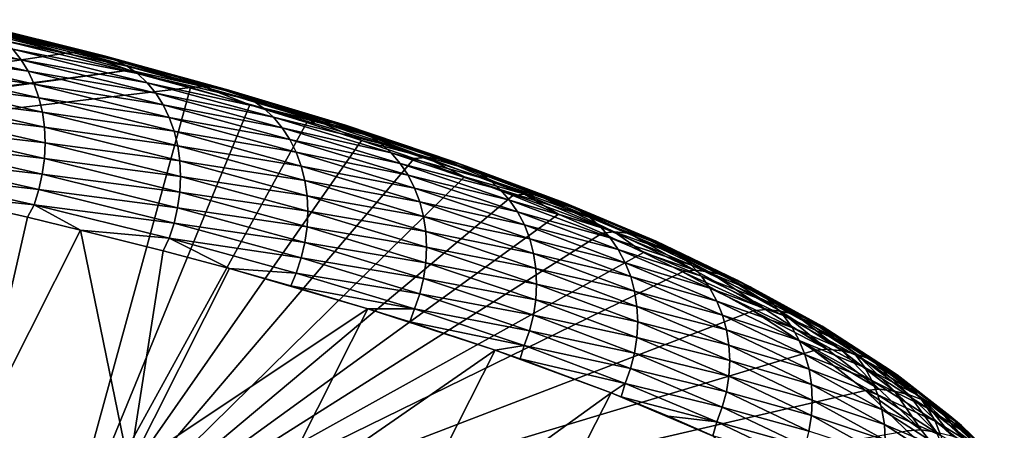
# Model space of a CAD drawing. Header units: metres. Extents: x -46 to 104, y -30 to 30.
# Tile 644 of 656: x 100.04 to 103.52, y -5.76 to -4.31. Entities that reach past the tile are written whole.
import ezdxf

# ---------------------------------------------------------------- set-up
doc = ezdxf.new("R2010")
doc.units = ezdxf.units.M
doc.layers.add('solid_26_000_502_XXX', color=7, linetype='CONTINUOUS')

msp = doc.modelspace()

# ---------------------------------------------------------------- linework, layer by layer
at = {"layer": 'solid_26_000_502_XXX'}
for points in [[(99.780838, -4.310475, 278.310608), (99.970551, -4.370558, 278.634277), (100.201401, -4.429287, 278.93515)], [(99.780838, -4.310475, 278.310608), (100.201401, -4.429287, 278.93515), (100.24749, -4.42646, 278.904755)], [(99.780838, -4.310475, 278.310608), (100.24749, -4.42646, 278.904755), (99.823944, -4.312953, 278.274628)], [(99.823944, -4.312953, 278.274628), (100.292145, -4.429323, 278.870758), (99.865967, -4.321645, 278.238342)], [(100.24749, -4.42646, 278.904755), (100.292145, -4.429323, 278.870758), (99.823944, -4.312953, 278.274628)], [(99.538193, -4.33783, 277.483887), (100.042053, -4.451849, 278.067963), (99.562523, -4.378692, 277.453918)], [(100.012924, -4.415229, 278.099091), (100.042053, -4.451849, 278.067963), (99.538193, -4.33783, 277.483887)], [(99.865967, -4.321645, 278.238342), (100.335678, -4.438391, 278.836395), (99.906372, -4.336443, 278.202179)], [(100.292145, -4.429323, 278.870758), (100.335678, -4.438391, 278.836395), (99.865967, -4.321645, 278.238342)], [(99.906372, -4.336443, 278.202179), (100.377541, -4.453551, 278.802094), (99.944649, -4.35716, 278.166626)], [(100.335678, -4.438391, 278.836395), (100.377541, -4.453551, 278.802094), (99.906372, -4.336443, 278.202179)], [(95.469124, -5.130995, 282.529694), (100.201401, -4.429287, 278.93515), (99.970551, -4.370558, 278.634277)], [(99.562523, -4.378692, 277.453918), (100.067337, -4.492929, 278.039124), (99.58284, -4.423531, 277.426819)], [(100.042053, -4.451849, 278.067963), (100.067337, -4.492929, 278.039124), (99.562523, -4.378692, 277.453918)], [(99.944649, -4.35716, 278.166626), (100.417198, -4.47461, 278.76828), (99.980316, -4.383533, 278.132111)], [(100.377541, -4.453551, 278.802094), (100.417198, -4.47461, 278.76828), (99.944649, -4.35716, 278.166626)], [(99.980316, -4.383533, 278.132111), (100.454147, -4.501302, 278.735413), (100.012924, -4.415229, 278.099091)], [(100.417198, -4.47461, 278.76828), (100.454147, -4.501302, 278.735413), (99.980316, -4.383533, 278.132111)], [(100.012924, -4.415229, 278.099091), (100.487923, -4.53329, 278.703857), (100.042053, -4.451849, 278.067963)], [(100.454147, -4.501302, 278.735413), (100.487923, -4.53329, 278.703857), (100.012924, -4.415229, 278.099091)], [(95.469124, -5.130995, 282.529694), (100.425125, -4.489022, 279.241119), (100.201401, -4.429287, 278.93515)], [(99.58284, -4.423531, 277.426819), (100.08847, -4.537951, 278.012939), (99.598907, -4.471781, 277.402863)], [(100.067337, -4.492929, 278.039124), (100.08847, -4.537951, 278.012939), (99.58284, -4.423531, 277.426819)], [(100.042053, -4.451849, 278.067963), (100.518105, -4.57017, 278.674072), (100.067337, -4.492929, 278.039124)], [(100.487923, -4.53329, 278.703857), (100.518105, -4.57017, 278.674072), (100.042053, -4.451849, 278.067963)], [(100.24749, -4.42646, 278.904755), (100.201401, -4.429287, 278.93515), (100.425125, -4.489022, 279.241119)], [(100.24749, -4.42646, 278.904755), (100.425125, -4.489022, 279.241119), (100.685898, -4.546421, 279.519257)], [(100.24749, -4.42646, 278.904755), (100.685898, -4.546421, 279.519257), (100.292145, -4.429323, 278.870758)], [(100.292145, -4.429323, 278.870758), (100.73201, -4.549683, 279.487305), (100.335678, -4.438391, 278.836395)], [(100.685898, -4.546421, 279.519257), (100.73201, -4.549683, 279.487305), (100.292145, -4.429323, 278.870758)], [(100.335678, -4.438391, 278.836395), (100.77697, -4.55914, 279.454926), (100.377541, -4.453551, 278.802094)], [(100.73201, -4.549683, 279.487305), (100.77697, -4.55914, 279.454926), (100.335678, -4.438391, 278.836395)], [(100.377541, -4.453551, 278.802094), (100.82019, -4.574673, 279.422546), (100.417198, -4.47461, 278.76828)], [(100.77697, -4.55914, 279.454926), (100.82019, -4.574673, 279.422546), (100.377541, -4.453551, 278.802094)], [(95.469124, -5.130995, 282.529694), (95.549377, -5.150717, 282.630737), (100.425125, -4.489022, 279.241119)], [(95.549377, -5.150717, 282.630737), (100.641586, -4.549733, 279.552124), (100.425125, -4.489022, 279.241119)], [(99.598907, -4.471781, 277.402863), (100.105164, -4.586344, 277.989746), (99.610504, -4.522831, 277.382416)], [(100.08847, -4.537951, 278.012939), (100.105164, -4.586344, 277.989746), (99.598907, -4.471781, 277.402863)], [(100.067337, -4.492929, 278.039124), (100.544296, -4.611477, 278.646393), (100.08847, -4.537951, 278.012939)], [(100.518105, -4.57017, 278.674072), (100.544296, -4.611477, 278.646393), (100.067337, -4.492929, 278.039124)], [(100.417198, -4.47461, 278.76828), (100.861145, -4.596086, 279.390564), (100.454147, -4.501302, 278.735413)], [(100.82019, -4.574673, 279.422546), (100.861145, -4.596086, 279.390564), (100.417198, -4.47461, 278.76828)], [(100.685898, -4.546421, 279.519257), (100.425125, -4.489022, 279.241119), (100.641586, -4.549733, 279.552124)], [(99.610504, -4.522831, 277.382416), (100.117226, -4.637498, 277.969818), (99.617493, -4.576038, 277.365723)], [(100.105164, -4.586344, 277.989746), (100.117226, -4.637498, 277.969818), (99.610504, -4.522831, 277.382416)], [(100.454147, -4.501302, 278.735413), (100.8993, -4.623108, 279.359375), (100.487923, -4.53329, 278.703857)], [(100.861145, -4.596086, 279.390564), (100.8993, -4.623108, 279.359375), (100.454147, -4.501302, 278.735413)], [(95.549377, -5.150717, 282.630737), (100.164474, -6.286385, 288.448303), (100.641586, -4.549733, 279.552124)], [(100.08847, -4.537951, 278.012939), (100.566185, -4.656687, 278.621155), (100.105164, -4.586344, 277.989746)], [(100.544296, -4.611477, 278.646393), (100.566185, -4.656687, 278.621155), (100.08847, -4.537951, 278.012939)], [(100.164474, -6.286385, 288.448303), (100.850662, -4.611383, 279.86795), (100.641586, -4.549733, 279.552124)], [(100.487923, -4.53329, 278.703857), (100.934174, -4.655398, 279.329376), (100.518105, -4.57017, 278.674072)], [(100.8993, -4.623108, 279.359375), (100.934174, -4.655398, 279.329376), (100.487923, -4.53329, 278.703857)], [(100.685898, -4.546421, 279.519257), (100.641586, -4.549733, 279.552124), (100.850662, -4.611383, 279.86795)], [(100.685898, -4.546421, 279.519257), (100.850662, -4.611383, 279.86795), (101.095146, -4.670107, 280.152863)], [(100.685898, -4.546421, 279.519257), (101.095146, -4.670107, 280.152863), (100.73201, -4.549683, 279.487305)], [(100.73201, -4.549683, 279.487305), (101.142624, -4.67378, 280.123016), (100.77697, -4.55914, 279.454926)], [(101.095146, -4.670107, 280.152863), (101.142624, -4.67378, 280.123016), (100.73201, -4.549683, 279.487305)], [(100.77697, -4.55914, 279.454926), (101.188904, -4.683638, 280.092682), (100.82019, -4.574673, 279.422546)], [(101.142624, -4.67378, 280.123016), (101.188904, -4.683638, 280.092682), (100.77697, -4.55914, 279.454926)], [(99.617493, -4.576038, 277.365723), (100.124489, -4.690768, 277.95343), (99.619781, -4.630728, 277.352966)], [(100.117226, -4.637498, 277.969818), (100.124489, -4.690768, 277.95343), (99.617493, -4.576038, 277.365723)], [(100.105164, -4.586344, 277.989746), (100.583488, -4.70523, 278.598724), (100.117226, -4.637498, 277.969818)], [(100.566185, -4.656687, 278.621155), (100.583488, -4.70523, 278.598724), (100.105164, -4.586344, 277.989746)], [(100.518105, -4.57017, 278.674072), (100.96534, -4.692548, 279.300964), (100.544296, -4.611477, 278.646393)], [(100.934174, -4.655398, 279.329376), (100.96534, -4.692548, 279.300964), (100.518105, -4.57017, 278.674072)], [(100.82019, -4.574673, 279.422546), (101.233406, -4.699556, 280.062256), (100.861145, -4.596086, 279.390564)], [(101.188904, -4.683638, 280.092682), (101.233406, -4.699556, 280.062256), (100.82019, -4.574673, 279.422546)], [(100.861145, -4.596086, 279.390564), (101.275558, -4.721334, 280.032135), (100.8993, -4.623108, 279.359375)], [(101.233406, -4.699556, 280.062256), (101.275558, -4.721334, 280.032135), (100.861145, -4.596086, 279.390564)], [(99.619781, -4.630728, 277.352966), (100.126877, -4.745479, 277.940796), (99.617348, -4.686211, 277.34433)], [(100.124489, -4.690768, 277.95343), (100.126877, -4.745479, 277.940796), (99.619781, -4.630728, 277.352966)], [(100.164474, -6.286385, 288.448303), (101.052208, -4.673924, 280.188324), (100.850662, -4.611383, 279.86795)], [(100.544296, -4.611477, 278.646393), (100.992393, -4.734088, 279.274475), (100.566185, -4.656687, 278.621155)], [(100.96534, -4.692548, 279.300964), (100.992393, -4.734088, 279.274475), (100.544296, -4.611477, 278.646393)], [(101.095146, -4.670107, 280.152863), (100.850662, -4.611383, 279.86795), (101.052208, -4.673924, 280.188324)], [(100.8993, -4.623108, 279.359375), (101.314842, -4.748697, 280.002716), (100.934174, -4.655398, 279.329376)], [(101.275558, -4.721334, 280.032135), (101.314842, -4.748697, 280.002716), (100.8993, -4.623108, 279.359375)], [(100.117226, -4.637498, 277.969818), (100.595978, -4.756493, 278.579376), (100.124489, -4.690768, 277.95343)], [(100.583488, -4.70523, 278.598724), (100.595978, -4.756493, 278.579376), (100.117226, -4.637498, 277.969818)], [(100.566185, -4.656687, 278.621155), (101.014992, -4.779494, 279.250244), (100.583488, -4.70523, 278.598724)], [(100.992393, -4.734088, 279.274475), (101.014992, -4.779494, 279.250244), (100.566185, -4.656687, 278.621155)], [(100.934174, -4.655398, 279.329376), (101.350754, -4.781298, 279.974304), (100.96534, -4.692548, 279.300964)], [(101.314842, -4.748697, 280.002716), (101.350754, -4.781298, 279.974304), (100.934174, -4.655398, 279.329376)], [(99.617348, -4.686211, 277.34433), (100.124344, -4.80094, 277.932037), (99.610222, -4.741785, 277.339935)], [(100.126877, -4.745479, 277.940796), (100.124344, -4.80094, 277.932037), (99.617348, -4.686211, 277.34433)], [(100.124489, -4.690768, 277.95343), (100.603508, -4.809826, 278.563324), (100.126877, -4.745479, 277.940796)], [(100.595978, -4.756493, 278.579376), (100.603508, -4.809826, 278.563324), (100.124489, -4.690768, 277.95343)], [(100.164474, -6.286385, 288.448303), (101.246147, -4.737336, 280.513153), (101.052208, -4.673924, 280.188324)], [(100.96534, -4.692548, 279.300964), (101.382835, -4.818726, 279.947296), (100.992393, -4.734088, 279.274475)], [(101.350754, -4.781298, 279.974304), (101.382835, -4.818726, 279.947296), (100.96534, -4.692548, 279.300964)], [(101.095146, -4.670107, 280.152863), (101.052208, -4.673924, 280.188324), (101.246147, -4.737336, 280.513153)], [(101.095146, -4.670107, 280.152863), (101.246147, -4.737336, 280.513153), (101.47438, -4.797256, 280.804199)], [(101.095146, -4.670107, 280.152863), (101.47438, -4.797256, 280.804199), (101.142624, -4.67378, 280.123016)], [(101.142624, -4.67378, 280.123016), (101.523117, -4.801353, 280.77652), (101.188904, -4.683638, 280.092682)], [(101.47438, -4.797256, 280.804199), (101.523117, -4.801353, 280.77652), (101.142624, -4.67378, 280.123016)], [(101.188904, -4.683638, 280.092682), (101.570633, -4.811623, 280.748291), (101.233406, -4.699556, 280.062256)], [(101.523117, -4.801353, 280.77652), (101.570633, -4.811623, 280.748291), (101.188904, -4.683638, 280.092682)], [(101.233406, -4.699556, 280.062256), (101.61631, -4.827938, 280.71991), (101.275558, -4.721334, 280.032135)], [(101.570633, -4.811623, 280.748291), (101.61631, -4.827938, 280.71991), (101.233406, -4.699556, 280.062256)], [(100.583488, -4.70523, 278.598724), (101.03286, -4.828191, 279.228607), (100.595978, -4.756493, 278.579376)], [(101.014992, -4.779494, 279.250244), (101.03286, -4.828191, 279.228607), (100.583488, -4.70523, 278.598724)], [(100.992393, -4.734088, 279.274475), (101.410683, -4.860507, 279.922058), (101.014992, -4.779494, 279.250244)], [(101.382835, -4.818726, 279.947296), (101.410683, -4.860507, 279.922058), (100.992393, -4.734088, 279.274475)], [(101.275558, -4.721334, 280.032135), (101.659592, -4.850091, 280.691711), (101.314842, -4.748697, 280.002716)], [(101.61631, -4.827938, 280.71991), (101.659592, -4.850091, 280.691711), (101.275558, -4.721334, 280.032135)], [(99.610222, -4.741785, 277.339935), (100.116928, -4.85645, 277.927307), (99.598488, -4.796749, 277.339813)], [(100.124344, -4.80094, 277.932037), (100.116928, -4.85645, 277.927307), (99.610222, -4.741785, 277.339935)], [(100.126877, -4.745479, 277.940796), (100.605972, -4.864559, 278.550781), (100.124344, -4.80094, 277.932037)], [(100.603508, -4.809826, 278.563324), (100.605972, -4.864559, 278.550781), (100.126877, -4.745479, 277.940796)], [(100.164474, -6.286385, 288.448303), (101.432297, -4.801555, 280.842102), (101.246147, -4.737336, 280.513153)], [(100.595978, -4.756493, 278.579376), (101.045761, -4.879565, 279.209839), (100.603508, -4.809826, 278.563324)], [(101.03286, -4.828191, 279.228607), (101.045761, -4.879565, 279.209839), (100.595978, -4.756493, 278.579376)], [(101.47438, -4.797256, 280.804199), (101.246147, -4.737336, 280.513153), (101.432297, -4.801555, 280.842102)], [(101.314842, -4.748697, 280.002716), (101.699913, -4.877803, 280.664062), (101.350754, -4.781298, 279.974304)], [(101.659592, -4.850091, 280.691711), (101.699913, -4.877803, 280.664062), (101.314842, -4.748697, 280.002716)], [(99.598488, -4.796749, 277.339813), (100.104729, -4.911309, 277.926666), (99.582291, -4.850408, 277.343964)], [(100.116928, -4.85645, 277.927307), (100.104729, -4.911309, 277.926666), (99.598488, -4.796749, 277.339813)], [(100.124344, -4.80094, 277.932037), (100.603355, -4.919997, 278.541931), (100.116928, -4.85645, 277.927307)], [(100.605972, -4.864559, 278.550781), (100.603355, -4.919997, 278.541931), (100.124344, -4.80094, 277.932037)], [(100.164474, -6.286385, 288.448303), (101.610634, -4.86657, 281.175171), (101.432297, -4.801555, 280.842102)], [(101.014992, -4.779494, 279.250244), (101.433952, -4.906114, 279.898865), (101.03286, -4.828191, 279.228607)], [(101.410683, -4.860507, 279.922058), (101.433952, -4.906114, 279.898865), (101.014992, -4.779494, 279.250244)], [(101.350754, -4.781298, 279.974304), (101.736778, -4.910724, 280.637299), (101.382835, -4.818726, 279.947296)], [(101.699913, -4.877803, 280.664062), (101.736778, -4.910724, 280.637299), (101.350754, -4.781298, 279.974304)], [(101.47438, -4.797256, 280.804199), (101.432297, -4.801555, 280.842102), (101.610634, -4.86657, 281.175171)], [(101.47438, -4.797256, 280.804199), (101.610634, -4.86657, 281.175171), (101.822762, -4.927608, 281.471924)], [(101.47438, -4.797256, 280.804199), (101.822762, -4.927608, 281.471924), (101.523117, -4.801353, 280.77652)], [(101.523117, -4.801353, 280.77652), (101.872665, -4.932137, 281.446472), (101.570633, -4.811623, 280.748291)], [(101.822762, -4.927608, 281.471924), (101.872665, -4.932137, 281.446472), (101.523117, -4.801353, 280.77652)], [(100.603508, -4.809826, 278.563324), (101.053528, -4.932967, 279.194122), (100.605972, -4.864559, 278.550781)], [(101.045761, -4.879565, 279.209839), (101.053528, -4.932967, 279.194122), (100.603508, -4.809826, 278.563324)], [(101.03286, -4.828191, 279.228607), (101.452339, -4.95497, 279.878052), (101.045761, -4.879565, 279.209839)], [(101.433952, -4.906114, 279.898865), (101.452339, -4.95497, 279.878052), (101.03286, -4.828191, 279.228607)], [(101.382835, -4.818726, 279.947296), (101.769714, -4.948438, 280.611786), (101.410683, -4.860507, 279.922058)], [(101.736778, -4.910724, 280.637299), (101.769714, -4.948438, 280.611786), (101.382835, -4.818726, 279.947296)], [(101.570633, -4.811623, 280.748291), (101.921303, -4.942831, 281.42041), (101.61631, -4.827938, 280.71991)], [(101.872665, -4.932137, 281.446472), (101.921303, -4.942831, 281.42041), (101.570633, -4.811623, 280.748291)], [(101.61631, -4.827938, 280.71991), (101.968071, -4.959552, 281.394135), (101.659592, -4.850091, 280.691711)], [(101.921303, -4.942831, 281.42041), (101.968071, -4.959552, 281.394135), (101.61631, -4.827938, 280.71991)], [(99.582291, -4.850408, 277.343964), (100.087891, -4.964822, 277.930054), (99.68782, -4.923158, 277.489227)], [(100.104729, -4.911309, 277.926666), (100.087891, -4.964822, 277.930054), (99.582291, -4.850408, 277.343964)], [(100.116928, -4.85645, 277.927307), (100.595673, -4.975441, 278.536865), (100.104729, -4.911309, 277.926666)], [(100.603355, -4.919997, 278.541931), (100.595673, -4.975441, 278.536865), (100.116928, -4.85645, 277.927307)], [(100.164474, -6.286385, 288.448303), (101.780952, -4.93231, 281.511932), (101.610634, -4.86657, 281.175171)], [(100.605972, -4.864559, 278.550781), (101.056084, -4.98772, 279.181702), (100.603355, -4.919997, 278.541931)], [(101.053528, -4.932967, 279.194122), (101.056084, -4.98772, 279.181702), (100.605972, -4.864559, 278.550781)], [(101.410683, -4.860507, 279.922058), (101.798302, -4.990467, 280.587799), (101.433952, -4.906114, 279.898865)], [(101.769714, -4.948438, 280.611786), (101.798302, -4.990467, 280.587799), (101.410683, -4.860507, 279.922058)], [(101.822762, -4.927608, 281.471924), (101.610634, -4.86657, 281.175171), (101.780952, -4.93231, 281.511932)], [(101.659592, -4.850091, 280.691711), (102.012383, -4.982091, 281.367889), (101.699913, -4.877803, 280.664062)], [(101.968071, -4.959552, 281.394135), (102.012383, -4.982091, 281.367889), (101.659592, -4.850091, 280.691711)], [(101.045761, -4.879565, 279.209839), (101.465622, -5.00646, 279.859863), (101.053528, -4.932967, 279.194122)], [(101.452339, -4.95497, 279.878052), (101.465622, -5.00646, 279.859863), (101.045761, -4.879565, 279.209839)], [(101.433952, -4.906114, 279.898865), (101.822189, -5.036281, 280.565674), (101.452339, -4.95497, 279.878052)], [(101.798302, -4.990467, 280.587799), (101.822189, -5.036281, 280.565674), (101.433952, -4.906114, 279.898865)], [(101.699913, -4.877803, 280.664062), (102.053665, -5.010163, 281.342072), (101.736778, -4.910724, 280.637299)], [(102.012383, -4.982091, 281.367889), (102.053665, -5.010163, 281.342072), (101.699913, -4.877803, 280.664062)], [(101.736778, -4.910724, 280.637299), (102.091408, -5.043412, 281.317017), (101.769714, -4.948438, 280.611786)], [(102.053665, -5.010163, 281.342072), (102.091408, -5.043412, 281.317017), (101.736778, -4.910724, 280.637299)], [(99.889618, -5.771812, 278.280151), (99.68782, -4.923158, 277.489227), (100.064346, -5.009135, 277.930298)], [(100.087891, -4.964822, 277.930054), (100.064346, -5.009135, 277.930298), (99.68782, -4.923158, 277.489227)], [(100.104729, -4.911309, 277.926666), (100.583031, -5.030191, 278.535645), (100.087891, -4.964822, 277.930054)], [(100.595673, -4.975441, 278.536865), (100.583031, -5.030191, 278.535645), (100.104729, -4.911309, 277.926666)], [(100.164474, -6.286385, 288.448303), (101.94326, -4.998772, 281.852386), (101.780952, -4.93231, 281.511932)], [(100.603355, -4.919997, 278.541931), (101.053375, -5.043136, 279.172729), (100.595673, -4.975441, 278.536865)], [(101.056084, -4.98772, 279.181702), (101.053375, -5.043136, 279.172729), (100.603355, -4.919997, 278.541931)], [(101.053528, -4.932967, 279.194122), (101.473625, -5.05993, 279.844513), (101.056084, -4.98772, 279.181702)], [(101.465622, -5.00646, 279.859863), (101.473625, -5.05993, 279.844513), (101.053528, -4.932967, 279.194122)], [(101.822762, -4.927608, 281.471924), (101.780952, -4.93231, 281.511932), (101.94326, -4.998772, 281.852386)], [(101.822762, -4.927608, 281.471924), (101.94326, -4.998772, 281.852386), (102.139526, -5.060887, 282.154663)], [(101.822762, -4.927608, 281.471924), (102.139526, -5.060887, 282.154663), (101.872665, -4.932137, 281.446472)], [(101.872665, -4.932137, 281.446472), (102.190483, -5.065861, 282.13147), (101.921303, -4.942831, 281.42041)], [(102.139526, -5.060887, 282.154663), (102.190483, -5.065861, 282.13147), (101.872665, -4.932137, 281.446472)], [(101.921303, -4.942831, 281.42041), (102.24015, -5.076987, 282.107666), (101.968071, -4.959552, 281.394135)], [(102.190483, -5.065861, 282.13147), (102.24015, -5.076987, 282.107666), (101.921303, -4.942831, 281.42041)], [(100.087891, -4.964822, 277.930054), (100.251724, -5.054291, 278.161804), (100.064346, -5.009135, 277.930298)], [(100.087891, -4.964822, 277.930054), (100.56559, -5.083554, 278.538269), (100.251724, -5.054291, 278.161804)], [(100.583031, -5.030191, 278.535645), (100.56559, -5.083554, 278.538269), (100.087891, -4.964822, 277.930054)], [(100.595673, -4.975441, 278.536865), (101.045441, -5.098511, 279.167297), (100.583031, -5.030191, 278.535645)], [(101.053375, -5.043136, 279.172729), (101.045441, -5.098511, 279.167297), (100.595673, -4.975441, 278.536865)], [(101.452339, -4.95497, 279.878052), (101.841072, -5.085302, 280.545685), (101.465622, -5.00646, 279.859863)], [(101.822189, -5.036281, 280.565674), (101.841072, -5.085302, 280.545685), (101.452339, -4.95497, 279.878052)], [(101.769714, -4.948438, 280.611786), (102.125122, -5.081418, 281.292969), (101.798302, -4.990467, 280.587799)], [(102.091408, -5.043412, 281.317017), (102.125122, -5.081418, 281.292969), (101.769714, -4.948438, 280.611786)], [(101.968071, -4.959552, 281.394135), (102.28791, -5.094126, 282.083496), (102.012383, -4.982091, 281.367889)], [(102.24015, -5.076987, 282.107666), (102.28791, -5.094126, 282.083496), (101.968071, -4.959552, 281.394135)], [(100.251724, -5.054291, 278.161804), (99.889618, -5.771812, 278.280151), (100.064346, -5.009135, 277.930298)], [(100.164474, -6.286385, 288.448303), (102.097389, -5.065875, 282.196106), (101.94326, -4.998772, 281.852386)], [(101.056084, -4.98772, 279.181702), (101.47625, -5.114707, 279.832214), (101.053375, -5.043136, 279.172729)], [(101.473625, -5.05993, 279.844513), (101.47625, -5.114707, 279.832214), (101.056084, -4.98772, 279.181702)], [(101.465622, -5.00646, 279.859863), (101.854706, -5.136909, 280.528107), (101.473625, -5.05993, 279.844513)], [(101.841072, -5.085302, 280.545685), (101.854706, -5.136909, 280.528107), (101.465622, -5.00646, 279.859863)], [(101.798302, -4.990467, 280.587799), (102.154396, -5.123702, 281.270294), (101.822189, -5.036281, 280.565674)], [(102.125122, -5.081418, 281.292969), (102.154396, -5.123702, 281.270294), (101.798302, -4.990467, 280.587799)], [(102.139526, -5.060887, 282.154663), (101.94326, -4.998772, 281.852386), (102.097389, -5.065875, 282.196106)], [(102.012383, -4.982091, 281.367889), (102.333153, -5.117059, 282.059296), (102.053665, -5.010163, 281.342072)], [(102.28791, -5.094126, 282.083496), (102.333153, -5.117059, 282.059296), (102.012383, -4.982091, 281.367889)], [(102.053665, -5.010163, 281.342072), (102.375313, -5.145498, 282.035339), (102.091408, -5.043412, 281.317017)], [(102.333153, -5.117059, 282.059296), (102.375313, -5.145498, 282.035339), (102.053665, -5.010163, 281.342072)], [(100.583031, -5.030191, 278.535645), (101.032394, -5.153148, 279.165497), (100.56559, -5.083554, 278.538269)], [(101.045441, -5.098511, 279.167297), (101.032394, -5.153148, 279.165497), (100.583031, -5.030191, 278.535645)], [(101.053375, -5.043136, 279.172729), (101.473465, -5.170098, 279.82309), (101.045441, -5.098511, 279.167297)], [(101.47625, -5.114707, 279.832214), (101.473465, -5.170098, 279.82309), (101.053375, -5.043136, 279.172729)], [(101.822189, -5.036281, 280.565674), (102.178848, -5.169729, 281.249268), (101.841072, -5.085302, 280.545685)], [(102.154396, -5.123702, 281.270294), (102.178848, -5.169729, 281.249268), (101.822189, -5.036281, 280.565674)], [(102.091408, -5.043412, 281.317017), (102.413849, -5.179083, 282.011993), (102.125122, -5.081418, 281.292969)], [(102.375313, -5.145498, 282.035339), (102.413849, -5.179083, 282.011993), (102.091408, -5.043412, 281.317017)], [(100.424271, -5.894977, 278.977234), (99.889618, -5.771812, 278.280151), (100.251724, -5.054291, 278.161804)], [(100.164474, -6.286385, 288.448303), (102.24334, -5.133623, 282.543152), (102.097389, -5.065875, 282.196106)], [(100.424271, -5.894977, 278.977234), (100.251724, -5.054291, 278.161804), (100.544846, -5.128389, 278.541626)], [(100.56559, -5.083554, 278.538269), (100.544846, -5.128389, 278.541626), (100.251724, -5.054291, 278.161804)], [(100.56559, -5.083554, 278.538269), (100.778786, -5.190876, 278.861755), (100.544846, -5.128389, 278.541626)], [(100.56559, -5.083554, 278.538269), (101.014381, -5.206355, 279.167358), (100.778786, -5.190876, 278.861755)], [(101.032394, -5.153148, 279.165497), (101.014381, -5.206355, 279.167358), (100.56559, -5.083554, 278.538269)], [(101.473625, -5.05993, 279.844513), (101.862915, -5.190451, 280.513123), (101.47625, -5.114707, 279.832214)], [(101.854706, -5.136909, 280.528107), (101.862915, -5.190451, 280.513123), (101.473625, -5.05993, 279.844513)], [(102.139526, -5.060887, 282.154663), (102.097389, -5.065875, 282.196106), (102.24334, -5.133623, 282.543152)], [(102.125122, -5.081418, 281.292969), (102.448288, -5.21739, 281.989502), (102.154396, -5.123702, 281.270294)], [(102.413849, -5.179083, 282.011993), (102.448288, -5.21739, 281.989502), (102.125122, -5.081418, 281.292969)], [(102.139526, -5.060887, 282.154663), (102.24334, -5.133623, 282.543152), (102.423973, -5.196812, 282.850952)], [(102.139526, -5.060887, 282.154663), (102.423973, -5.196812, 282.850952), (102.190483, -5.065861, 282.13147)], [(102.190483, -5.065861, 282.13147), (102.475876, -5.20224, 282.830078), (102.24015, -5.076987, 282.107666)], [(102.423973, -5.196812, 282.850952), (102.475876, -5.20224, 282.830078), (102.190483, -5.065861, 282.13147)], [(102.24015, -5.076987, 282.107666), (102.526474, -5.213809, 282.808533), (102.28791, -5.094126, 282.083496)], [(102.475876, -5.20224, 282.830078), (102.526474, -5.213809, 282.808533), (102.24015, -5.076987, 282.107666)], [(101.045441, -5.098511, 279.167297), (101.465302, -5.225403, 279.817322), (101.032394, -5.153148, 279.165497)], [(101.473465, -5.170098, 279.82309), (101.465302, -5.225403, 279.817322), (101.045441, -5.098511, 279.167297)], [(101.47625, -5.114707, 279.832214), (101.865616, -5.245251, 280.500916), (101.473465, -5.170098, 279.82309)], [(101.862915, -5.190451, 280.513123), (101.865616, -5.245251, 280.500916), (101.47625, -5.114707, 279.832214)], [(101.841072, -5.085302, 280.545685), (102.198174, -5.218918, 281.230164), (101.854706, -5.136909, 280.528107)], [(102.178848, -5.169729, 281.249268), (102.198174, -5.218918, 281.230164), (101.841072, -5.085302, 280.545685)], [(102.28791, -5.094126, 282.083496), (102.575127, -5.231372, 282.78653), (102.333153, -5.117059, 282.059296)], [(102.526474, -5.213809, 282.808533), (102.575127, -5.231372, 282.78653), (102.28791, -5.094126, 282.083496)], [(102.333153, -5.117059, 282.059296), (102.621208, -5.254708, 282.764404), (102.375313, -5.145498, 282.035339)], [(102.575127, -5.231372, 282.78653), (102.621208, -5.254708, 282.764404), (102.333153, -5.117059, 282.059296)], [(95.508728, -5.160143, 282.664124), (100.120811, -6.295902, 288.481018), (95.549377, -5.150717, 282.630737)], [(100.120811, -6.295902, 288.481018), (100.164474, -6.286385, 288.448303), (95.549377, -5.150717, 282.630737)], [(100.164474, -6.286385, 288.448303), (102.380951, -5.201931, 282.893066), (102.24334, -5.133623, 282.543152)], [(100.778786, -5.190876, 278.861755), (100.424271, -5.894977, 278.977234), (100.544846, -5.128389, 278.541626)], [(101.032394, -5.153148, 279.165497), (101.451859, -5.279923, 279.814911), (101.014381, -5.206355, 279.167358)], [(101.465302, -5.225403, 279.817322), (101.451859, -5.279923, 279.814911), (101.032394, -5.153148, 279.165497)], [(101.854706, -5.136909, 280.528107), (102.212135, -5.270647, 281.213165), (101.862915, -5.190451, 280.513123)], [(102.198174, -5.218918, 281.230164), (102.212135, -5.270647, 281.213165), (101.854706, -5.136909, 280.528107)], [(102.154396, -5.123702, 281.270294), (102.478172, -5.259934, 281.96817), (102.178848, -5.169729, 281.249268)], [(102.448288, -5.21739, 281.989502), (102.478172, -5.259934, 281.96817), (102.154396, -5.123702, 281.270294)], [(102.423973, -5.196812, 282.850952), (102.24334, -5.133623, 282.543152), (102.380951, -5.201931, 282.893066)], [(102.375313, -5.145498, 282.035339), (102.664154, -5.283523, 282.742401), (102.413849, -5.179083, 282.011993)], [(102.621208, -5.254708, 282.764404), (102.664154, -5.283523, 282.742401), (102.375313, -5.145498, 282.035339)], [(95.508728, -5.160143, 282.664124), (95.467155, -5.174716, 282.694305), (100.077118, -6.311569, 288.512573)], [(95.467155, -5.174716, 282.694305), (100.034531, -6.333102, 288.542114), (100.077118, -6.311569, 288.512573)], [(95.508728, -5.160143, 282.664124), (100.077118, -6.311569, 288.512573), (100.120811, -6.295902, 288.481018)], [(101.473465, -5.170098, 279.82309), (101.862755, -5.300617, 280.491699), (101.465302, -5.225403, 279.817322)], [(101.865616, -5.245251, 280.500916), (101.862755, -5.300617, 280.491699), (101.473465, -5.170098, 279.82309)], [(102.178848, -5.169729, 281.249268), (102.503143, -5.306179, 281.948242), (102.198174, -5.218918, 281.230164)], [(102.478172, -5.259934, 281.96817), (102.503143, -5.306179, 281.948242), (102.178848, -5.169729, 281.249268)], [(102.413849, -5.179083, 282.011993), (102.703415, -5.317451, 282.720795), (102.448288, -5.21739, 281.989502)], [(102.664154, -5.283523, 282.742401), (102.703415, -5.317451, 282.720795), (102.413849, -5.179083, 282.011993)], [(100.164474, -6.286385, 288.448303), (102.631027, -5.340151, 283.601135), (102.380951, -5.201931, 282.893066)], [(101.267982, -5.332648, 279.587708), (100.424271, -5.894977, 278.977234), (100.778786, -5.190876, 278.861755)], [(101.267982, -5.332648, 279.587708), (100.778786, -5.190876, 278.861755), (100.996101, -5.251865, 279.174133)], [(101.014381, -5.206355, 279.167358), (100.996101, -5.251865, 279.174133), (100.778786, -5.190876, 278.861755)], [(101.014381, -5.206355, 279.167358), (101.433319, -5.33297, 279.815948), (100.996101, -5.251865, 279.174133)], [(101.451859, -5.279923, 279.814911), (101.433319, -5.33297, 279.815948), (101.014381, -5.206355, 279.167358)], [(101.862915, -5.190451, 280.513123), (102.220543, -5.324262, 281.198578), (101.865616, -5.245251, 280.500916)], [(102.212135, -5.270647, 281.213165), (102.220543, -5.324262, 281.198578), (101.862915, -5.190451, 280.513123)], [(102.198174, -5.218918, 281.230164), (102.522881, -5.35554, 281.930023), (102.212135, -5.270647, 281.213165)], [(102.503143, -5.306179, 281.948242), (102.522881, -5.35554, 281.930023), (102.198174, -5.218918, 281.230164)], [(102.423973, -5.196812, 282.850952), (102.380951, -5.201931, 282.893066), (102.675415, -5.335099, 283.559357)], [(102.675415, -5.335099, 283.559357), (102.380951, -5.201931, 282.893066), (102.631027, -5.340151, 283.601135)], [(102.423973, -5.196812, 282.850952), (102.675415, -5.335099, 283.559357), (102.475876, -5.20224, 282.830078)], [(102.448288, -5.21739, 281.989502), (102.738487, -5.356064, 282.69989), (102.478172, -5.259934, 281.96817)], [(102.703415, -5.317451, 282.720795), (102.738487, -5.356064, 282.69989), (102.448288, -5.21739, 281.989502)], [(102.475876, -5.20224, 282.830078), (102.728157, -5.340989, 283.540863), (102.526474, -5.213809, 282.808533)], [(102.675415, -5.335099, 283.559357), (102.728157, -5.340989, 283.540863), (102.475876, -5.20224, 282.830078)], [(102.526474, -5.213809, 282.808533), (102.779579, -5.353009, 283.521606), (102.575127, -5.231372, 282.78653)], [(102.728157, -5.340989, 283.540863), (102.779579, -5.353009, 283.521606), (102.526474, -5.213809, 282.808533)], [(101.433319, -5.33297, 279.815948), (101.267982, -5.332648, 279.587708), (100.996101, -5.251865, 279.174133)], [(101.465302, -5.225403, 279.817322), (101.85437, -5.35585, 280.485535), (101.451859, -5.279923, 279.814911)], [(101.862755, -5.300617, 280.491699), (101.85437, -5.35585, 280.485535), (101.465302, -5.225403, 279.817322)], [(101.865616, -5.245251, 280.500916), (102.223305, -5.379086, 281.186523), (101.862755, -5.300617, 280.491699)], [(102.220543, -5.324262, 281.198578), (102.223305, -5.379086, 281.186523), (101.865616, -5.245251, 280.500916)], [(102.575127, -5.231372, 282.78653), (102.829018, -5.371006, 283.501831), (102.621208, -5.254708, 282.764404)], [(102.779579, -5.353009, 283.521606), (102.829018, -5.371006, 283.501831), (102.575127, -5.231372, 282.78653)], [(102.621208, -5.254708, 282.764404), (102.875847, -5.394753, 283.481812), (102.664154, -5.283523, 282.742401)], [(102.829018, -5.371006, 283.501831), (102.875847, -5.394753, 283.481812), (102.621208, -5.254708, 282.764404)], [(101.451859, -5.279923, 279.814911), (101.840576, -5.41025, 280.482544), (101.433319, -5.33297, 279.815948)], [(101.85437, -5.35585, 280.485535), (101.840576, -5.41025, 280.482544), (101.451859, -5.279923, 279.814911)], [(102.212135, -5.270647, 281.213165), (102.53714, -5.407393, 281.913666), (102.220543, -5.324262, 281.198578)], [(102.522881, -5.35554, 281.930023), (102.53714, -5.407393, 281.913666), (102.212135, -5.270647, 281.213165)], [(102.478172, -5.259934, 281.96817), (102.768936, -5.398875, 282.679901), (102.503143, -5.306179, 281.948242)], [(102.738487, -5.356064, 282.69989), (102.768936, -5.398875, 282.679901), (102.478172, -5.259934, 281.96817)], [(102.664154, -5.283523, 282.742401), (102.919487, -5.423951, 283.461761), (102.703415, -5.317451, 282.720795)], [(102.875847, -5.394753, 283.481812), (102.919487, -5.423951, 283.461761), (102.664154, -5.283523, 282.742401)], [(101.862755, -5.300617, 280.491699), (102.220375, -5.434426, 281.177155), (101.85437, -5.35585, 280.485535)], [(102.223305, -5.379086, 281.186523), (102.220375, -5.434426, 281.177155), (101.862755, -5.300617, 280.491699)], [(102.220543, -5.324262, 281.198578), (102.545723, -5.461082, 281.899445), (102.223305, -5.379086, 281.186523)], [(102.53714, -5.407393, 281.913666), (102.545723, -5.461082, 281.899445), (102.220543, -5.324262, 281.198578)], [(102.503143, -5.306179, 281.948242), (102.794373, -5.445343, 282.661133), (102.522881, -5.35554, 281.930023)], [(102.768936, -5.398875, 282.679901), (102.794373, -5.445343, 282.661133), (102.503143, -5.306179, 281.948242)], [(102.703415, -5.317451, 282.720795), (102.959381, -5.458229, 283.441956), (102.738487, -5.356064, 282.69989)], [(102.919487, -5.423951, 283.461761), (102.959381, -5.458229, 283.441956), (102.703415, -5.317451, 282.720795)], [(100.164474, -6.286385, 288.448303), (102.847031, -5.480157, 284.318329), (102.631027, -5.340151, 283.601135)], [(101.267982, -5.332648, 279.587708), (100.912254, -6.037913, 279.703705), (100.424271, -5.894977, 278.977234)], [(101.718307, -5.479315, 280.338196), (100.912254, -6.037913, 279.703705), (101.267982, -5.332648, 279.587708)], [(101.718307, -5.479315, 280.338196), (101.267982, -5.332648, 279.587708), (101.417053, -5.379275, 279.826355)], [(101.433319, -5.33297, 279.815948), (101.417053, -5.379275, 279.826355), (101.267982, -5.332648, 279.587708)], [(101.433319, -5.33297, 279.815948), (101.821541, -5.463132, 280.482697), (101.417053, -5.379275, 279.826355)], [(101.840576, -5.41025, 280.482544), (101.821541, -5.463132, 280.482697), (101.433319, -5.33297, 279.815948)], [(101.85437, -5.35585, 280.485535), (102.211792, -5.489584, 281.170593), (101.840576, -5.41025, 280.482544)], [(102.220375, -5.434426, 281.177155), (102.211792, -5.489584, 281.170593), (101.85437, -5.35585, 280.485535)], [(102.522881, -5.35554, 281.930023), (102.814476, -5.494879, 282.643799), (102.53714, -5.407393, 281.913666)], [(102.794373, -5.445343, 282.661133), (102.814476, -5.494879, 282.643799), (102.522881, -5.35554, 281.930023)], [(102.675415, -5.335099, 283.559357), (102.631027, -5.340151, 283.601135), (102.89325, -5.475463, 284.278381)], [(102.89325, -5.475463, 284.278381), (102.631027, -5.340151, 283.601135), (102.847031, -5.480157, 284.318329)], [(102.675415, -5.335099, 283.559357), (102.89325, -5.475463, 284.278381), (102.728157, -5.340989, 283.540863)], [(102.728157, -5.340989, 283.540863), (102.946724, -5.481824, 284.262299), (102.779579, -5.353009, 283.521606)], [(102.89325, -5.475463, 284.278381), (102.946724, -5.481824, 284.262299), (102.728157, -5.340989, 283.540863)], [(102.738487, -5.356064, 282.69989), (102.995026, -5.497155, 283.422638), (102.768936, -5.398875, 282.679901)], [(102.959381, -5.458229, 283.441956), (102.995026, -5.497155, 283.422638), (102.738487, -5.356064, 282.69989)], [(102.779579, -5.353009, 283.521606), (102.998856, -5.494303, 284.245392), (102.829018, -5.371006, 283.501831)], [(102.946724, -5.481824, 284.262299), (102.998856, -5.494303, 284.245392), (102.779579, -5.353009, 283.521606)], [(101.821541, -5.463132, 280.482697), (101.718307, -5.479315, 280.338196), (101.417053, -5.379275, 279.826355)], [(102.223305, -5.379086, 281.186523), (102.548546, -5.515932, 281.887512), (102.220375, -5.434426, 281.177155)], [(102.545723, -5.461082, 281.899445), (102.548546, -5.515932, 281.887512), (102.223305, -5.379086, 281.186523)], [(102.829018, -5.371006, 283.501831), (103.048973, -5.512742, 284.227875), (102.875847, -5.394753, 283.481812)], [(102.998856, -5.494303, 284.245392), (103.048973, -5.512742, 284.227875), (102.829018, -5.371006, 283.501831)], [(102.875847, -5.394753, 283.481812), (103.096458, -5.536907, 284.209991), (102.919487, -5.423951, 283.461761)], [(103.048973, -5.512742, 284.227875), (103.096458, -5.536907, 284.209991), (102.875847, -5.394753, 283.481812)], [(101.840576, -5.41025, 280.482544), (102.19767, -5.543862, 281.166962), (101.821541, -5.463132, 280.482697)], [(102.211792, -5.489584, 281.170593), (102.19767, -5.543862, 281.166962), (101.840576, -5.41025, 280.482544)], [(102.53714, -5.407393, 281.913666), (102.828995, -5.546859, 282.628113), (102.545723, -5.461082, 281.899445)], [(102.814476, -5.494879, 282.643799), (102.828995, -5.546859, 282.628113), (102.53714, -5.407393, 281.913666)], [(102.768936, -5.398875, 282.679901), (103.025963, -5.540237, 283.404053), (102.794373, -5.445343, 282.661133)], [(102.995026, -5.497155, 283.422638), (103.025963, -5.540237, 283.404053), (102.768936, -5.398875, 282.679901)], [(102.919487, -5.423951, 283.461761), (103.140701, -5.566494, 284.191925), (102.959381, -5.458229, 283.441956)], [(103.096458, -5.536907, 284.209991), (103.140701, -5.566494, 284.191925), (102.919487, -5.423951, 283.461761)], [(101.821541, -5.463132, 280.482697), (101.806725, -5.510312, 280.496765), (101.718307, -5.479315, 280.338196)], [(101.821541, -5.463132, 280.482697), (102.178185, -5.596574, 281.16629), (101.806725, -5.510312, 280.496765)], [(102.19767, -5.543862, 281.166962), (102.178185, -5.596574, 281.16629), (101.821541, -5.463132, 280.482697)], [(102.220375, -5.434426, 281.177155), (102.545555, -5.571246, 281.878021), (102.211792, -5.489584, 281.170593)], [(102.548546, -5.515932, 281.887512), (102.545555, -5.571246, 281.878021), (102.220375, -5.434426, 281.177155)], [(102.545723, -5.461082, 281.899445), (102.837746, -5.600625, 282.614258), (102.548546, -5.515932, 281.887512)], [(102.828995, -5.546859, 282.628113), (102.837746, -5.600625, 282.614258), (102.545723, -5.461082, 281.899445)], [(102.794373, -5.445343, 282.661133), (103.051819, -5.586931, 283.386444), (102.814476, -5.494879, 282.643799)], [(103.025963, -5.540237, 283.404053), (103.051819, -5.586931, 283.386444), (102.794373, -5.445343, 282.661133)], [(102.959381, -5.458229, 283.441956), (103.181152, -5.601128, 284.17395), (102.995026, -5.497155, 283.422638)], [(103.140701, -5.566494, 284.191925), (103.181152, -5.601128, 284.17395), (102.959381, -5.458229, 283.441956)], [(100.164474, -6.286385, 288.448303), (103.028481, -5.621532, 285.042511), (102.847031, -5.480157, 284.318329)], [(101.718307, -5.479315, 280.338196), (101.361015, -6.184304, 280.455322), (100.912254, -6.037913, 279.703705)], [(102.128693, -5.630612, 281.111847), (101.361015, -6.184304, 280.455322), (101.718307, -5.479315, 280.338196)], [(102.128693, -5.630612, 281.111847), (101.718307, -5.479315, 280.338196), (101.806725, -5.510312, 280.496765)], [(102.211792, -5.489584, 281.170593), (102.536789, -5.626327, 281.871094), (102.19767, -5.543862, 281.166962)], [(102.545555, -5.571246, 281.878021), (102.536789, -5.626327, 281.871094), (102.211792, -5.489584, 281.170593)], [(102.814476, -5.494879, 282.643799), (103.07225, -5.636647, 283.369995), (102.828995, -5.546859, 282.628113)], [(103.051819, -5.586931, 283.386444), (103.07225, -5.636647, 283.369995), (102.814476, -5.494879, 282.643799)], [(102.89325, -5.475463, 284.278381), (102.847031, -5.480157, 284.318329), (103.076927, -5.617619, 285.006592)], [(103.076927, -5.617619, 285.006592), (102.847031, -5.480157, 284.318329), (103.028481, -5.621532, 285.042511)], [(102.89325, -5.475463, 284.278381), (103.076927, -5.617619, 285.006592), (102.946724, -5.481824, 284.262299)], [(102.946724, -5.481824, 284.262299), (103.13102, -5.624458, 284.99295), (102.998856, -5.494303, 284.245392)], [(103.076927, -5.617619, 285.006592), (103.13102, -5.624458, 284.99295), (102.946724, -5.481824, 284.262299)], [(102.995026, -5.497155, 283.422638), (103.217285, -5.640372, 284.156281), (103.025963, -5.540237, 283.404053)], [(103.181152, -5.601128, 284.17395), (103.217285, -5.640372, 284.156281), (102.995026, -5.497155, 283.422638)], [(102.998856, -5.494303, 284.245392), (103.183754, -5.637403, 284.978424), (103.048973, -5.512742, 284.227875)], [(103.13102, -5.624458, 284.99295), (103.183754, -5.637403, 284.978424), (102.998856, -5.494303, 284.245392)], [(102.178185, -5.596574, 281.16629), (102.128693, -5.630612, 281.111847), (101.806725, -5.510312, 280.496765)], [(102.548546, -5.515932, 281.887512), (102.840614, -5.655499, 282.602448), (102.545555, -5.571246, 281.878021)], [(102.837746, -5.600625, 282.614258), (102.840614, -5.655499, 282.602448), (102.548546, -5.515932, 281.887512)], [(103.048973, -5.512742, 284.227875), (103.234459, -5.656291, 284.963226), (103.096458, -5.536907, 284.209991)], [(103.183754, -5.637403, 284.978424), (103.234459, -5.656291, 284.963226), (103.048973, -5.512742, 284.227875)], [(103.096458, -5.536907, 284.209991), (103.282486, -5.680881, 284.94751), (103.140701, -5.566494, 284.191925)], [(103.234459, -5.656291, 284.963226), (103.282486, -5.680881, 284.94751), (103.096458, -5.536907, 284.209991)], [(102.19767, -5.543862, 281.166962), (102.522369, -5.680479, 281.866791), (102.178185, -5.596574, 281.16629)], [(102.536789, -5.626327, 281.871094), (102.522369, -5.680479, 281.866791), (102.19767, -5.543862, 281.166962)], [(102.545555, -5.571246, 281.878021), (102.837563, -5.710787, 282.592834), (102.536789, -5.626327, 281.871094)], [(102.840614, -5.655499, 282.602448), (102.837563, -5.710787, 282.592834), (102.545555, -5.571246, 281.878021)], [(102.828995, -5.546859, 282.628113), (103.086998, -5.688756, 283.35498), (102.837746, -5.600625, 282.614258)], [(103.07225, -5.636647, 283.369995), (103.086998, -5.688756, 283.35498), (102.828995, -5.546859, 282.628113)], [(103.025963, -5.540237, 283.404053), (103.248657, -5.68373, 284.139099), (103.051819, -5.586931, 283.386444)], [(103.217285, -5.640372, 284.156281), (103.248657, -5.68373, 284.139099), (103.025963, -5.540237, 283.404053)], [(103.140701, -5.566494, 284.191925), (103.327248, -5.710863, 284.931488), (103.181152, -5.601128, 284.17395)], [(103.282486, -5.680881, 284.94751), (103.327248, -5.710863, 284.931488), (103.140701, -5.566494, 284.191925)], [(102.178185, -5.596574, 281.16629), (102.1642, -5.644671, 281.183716), (102.128693, -5.630612, 281.111847)], [(102.178185, -5.596574, 281.16629), (102.502472, -5.733018, 281.865234), (102.1642, -5.644671, 281.183716)], [(102.522369, -5.680479, 281.866791), (102.502472, -5.733018, 281.865234), (102.178185, -5.596574, 281.16629)], [(102.837746, -5.600625, 282.614258), (103.095894, -5.7426, 283.341553), (102.840614, -5.655499, 282.602448)], [(103.086998, -5.688756, 283.35498), (103.095894, -5.7426, 283.341553), (102.837746, -5.600625, 282.614258)], [(103.051819, -5.586931, 283.386444), (103.274864, -5.730655, 284.122681), (103.07225, -5.636647, 283.369995)], [(103.248657, -5.68373, 284.139099), (103.274864, -5.730655, 284.122681), (103.051819, -5.586931, 283.386444)], [(103.181152, -5.601128, 284.17395), (103.368156, -5.745859, 284.915344), (103.217285, -5.640372, 284.156281)], [(103.327248, -5.710863, 284.931488), (103.368156, -5.745859, 284.915344), (103.181152, -5.601128, 284.17395)], [(100.164474, -6.286385, 288.448303), (103.175049, -5.763855, 285.771576), (103.028481, -5.621532, 285.042511)], [(102.128693, -5.630612, 281.111847), (101.769501, -6.333891, 281.230713), (101.361015, -6.184304, 280.455322)], [(102.498093, -5.78629, 281.907379), (101.769501, -6.333891, 281.230713), (102.128693, -5.630612, 281.111847)], [(102.33062, -5.712982, 281.532898), (102.128693, -5.630612, 281.111847), (102.1642, -5.644671, 281.183716)], [(102.488625, -5.782015, 281.885529), (102.498093, -5.78629, 281.907379), (102.128693, -5.630612, 281.111847)], [(102.33062, -5.712982, 281.532898), (102.488625, -5.782015, 281.885529), (102.128693, -5.630612, 281.111847)], [(102.536789, -5.626327, 281.871094), (102.828644, -5.76579, 282.58551), (102.522369, -5.680479, 281.866791)], [(102.837563, -5.710787, 282.592834), (102.828644, -5.76579, 282.58551), (102.536789, -5.626327, 281.871094)], [(103.076927, -5.617619, 285.006592), (103.028481, -5.621532, 285.042511), (103.225922, -5.761276, 285.742462)], [(103.225922, -5.761276, 285.742462), (103.028481, -5.621532, 285.042511), (103.175049, -5.763855, 285.771576)], [(103.07225, -5.636647, 283.369995), (103.295578, -5.780553, 284.107178), (103.086998, -5.688756, 283.35498)], [(103.274864, -5.730655, 284.122681), (103.295578, -5.780553, 284.107178), (103.07225, -5.636647, 283.369995)], [(103.076927, -5.617619, 285.006592), (103.225922, -5.761276, 285.742462), (103.13102, -5.624458, 284.99295)], [(103.13102, -5.624458, 284.99295), (103.280518, -5.768601, 285.731323), (103.183754, -5.637403, 284.978424)], [(103.225922, -5.761276, 285.742462), (103.280518, -5.768601, 285.731323), (103.13102, -5.624458, 284.99295)], [(103.183754, -5.637403, 284.978424), (103.33374, -5.782019, 285.719238), (103.234459, -5.656291, 284.963226)], [(103.280518, -5.768601, 285.731323), (103.33374, -5.782019, 285.719238), (103.183754, -5.637403, 284.978424)], [(103.217285, -5.640372, 284.156281), (103.404709, -5.785426, 284.899323), (103.248657, -5.68373, 284.139099)], [(103.368156, -5.745859, 284.915344), (103.404709, -5.785426, 284.899323), (103.217285, -5.640372, 284.156281)], [(102.502472, -5.733018, 281.865234), (102.33062, -5.712982, 281.532898), (102.1642, -5.644671, 281.183716)], [(102.840614, -5.655499, 282.602448), (103.098808, -5.7975, 283.329865), (102.837563, -5.710787, 282.592834)], [(103.095894, -5.7426, 283.341553), (103.098808, -5.7975, 283.329865), (102.840614, -5.655499, 282.602448)], [(103.234459, -5.656291, 284.963226), (103.384918, -5.801361, 285.70636), (103.282486, -5.680881, 284.94751)], [(103.33374, -5.782019, 285.719238), (103.384918, -5.801361, 285.70636), (103.234459, -5.656291, 284.963226)], [(102.522369, -5.680479, 281.866791), (102.81395, -5.819814, 282.580566), (102.502472, -5.733018, 281.865234)], [(102.828644, -5.76579, 282.58551), (102.81395, -5.819814, 282.580566), (102.522369, -5.680479, 281.866791)], [(102.837563, -5.710787, 282.592834), (103.095711, -5.85276, 283.320099), (102.828644, -5.76579, 282.58551)], [(103.098808, -5.7975, 283.329865), (103.095711, -5.85276, 283.320099), (102.837563, -5.710787, 282.592834)], [(103.086998, -5.688756, 283.35498), (103.310539, -5.832794, 284.092834), (103.095894, -5.7426, 283.341553)], [(103.295578, -5.780553, 284.107178), (103.310539, -5.832794, 284.092834), (103.086998, -5.688756, 283.35498)], [(103.248657, -5.68373, 284.139099), (103.43644, -5.829065, 284.883606), (103.274864, -5.730655, 284.122681)], [(103.404709, -5.785426, 284.899323), (103.43644, -5.829065, 284.883606), (103.248657, -5.68373, 284.139099)], [(103.282486, -5.680881, 284.94751), (103.433395, -5.826381, 285.692841), (103.327248, -5.710863, 284.931488)], [(103.384918, -5.801361, 285.70636), (103.433395, -5.826381, 285.692841), (103.282486, -5.680881, 284.94751)], [(103.327248, -5.710863, 284.931488), (103.478569, -5.856765, 285.678894), (103.368156, -5.745859, 284.915344)], [(103.433395, -5.826381, 285.692841), (103.478569, -5.856765, 285.678894), (103.327248, -5.710863, 284.931488)], [(102.502472, -5.733018, 281.865234), (102.488625, -5.782015, 281.885529), (102.33062, -5.712982, 281.532898)], [(102.502472, -5.733018, 281.865234), (102.793678, -5.872175, 282.578064), (102.488625, -5.782015, 281.885529)], [(102.81395, -5.819814, 282.580566), (102.793678, -5.872175, 282.578064), (102.502472, -5.733018, 281.865234)], [(103.095894, -5.7426, 283.341553), (103.31955, -5.886718, 284.079803), (103.098808, -5.7975, 283.329865)], [(103.310539, -5.832794, 284.092834), (103.31955, -5.886718, 284.079803), (103.095894, -5.7426, 283.341553)], [(103.274864, -5.730655, 284.122681), (103.462952, -5.876225, 284.868347), (103.295578, -5.780553, 284.107178)], [(103.43644, -5.829065, 284.883606), (103.462952, -5.876225, 284.868347), (103.274864, -5.730655, 284.122681)], [(103.368156, -5.745859, 284.915344), (103.519859, -5.892128, 285.664642), (103.404709, -5.785426, 284.899323)], [(103.478569, -5.856765, 285.678894), (103.519859, -5.892128, 285.664642), (103.368156, -5.745859, 284.915344)], [(103.225922, -5.761276, 285.742462), (103.175049, -5.763855, 285.771576), (103.339767, -5.906101, 286.484344)], [(103.225922, -5.761276, 285.742462), (103.339767, -5.906101, 286.484344), (103.280518, -5.768601, 285.731323)]]:
    msp.add_3dface(points, dxfattribs=at)

doc.saveas('drawing.dxf')
